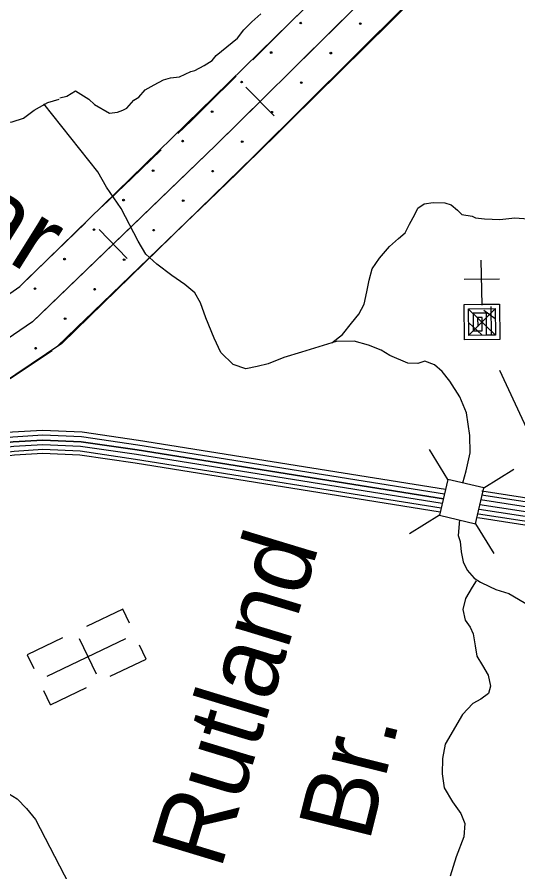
# Model space of a CAD drawing. Extents: x 1788175 to 1969470, y 584502 to 738744.
# Drawn here: x 1830045 to 1833275, y 675723 to 681239 of the extents above; entities that cross this region are included whole.
import ezdxf

# ---------------------------------------------------------------- set-up
doc = ezdxf.new("R2010")
doc.units = 0
for name, color, linetype in [('DESIGN - CONTOURS - Intermediate with optional Text', 7, 'Continuous'), ('DESIGN - DRAINAGE - Bridges and Cross Drains Size Text', 7, 'Continuous'), ('DESIGN - EROSION CONTROL - Devices', 7, 'Continuous'), ('DESIGN - SCRATCH - User 1', 7, 'Continuous'), ('DESIGN - TRANSPORTATION - Text', 7, 'Continuous'), ('DESIGN - UTILITIES - Cable (Overhead) with Text', 7, 'Continuous'), ('DESIGN - UTILITIES - Cable (Underground) with Text', 7, 'Continuous'), ('SURVEY - CONTOURS - Index with Text', 7, 'Continuous'), ('SURVEY - DRAINAGE - Storm Sewer', 7, 'Continuous'), ('SURVEY - TRANSPORTATION - Roads', 7, 'Continuous'), ('SURVEY - VEGETATION - Features with Text', 7, 'Continuous')]:
    doc.layers.add(name, color=color, linetype=linetype)

msp = doc.modelspace()

# ---------------------------------------------------------------- linework, layer by layer
at = {"layer": 'DESIGN - CONTOURS - Intermediate with optional Text'}
for p, q in [((1831520.2, 680786.3), (1831703.1, 680601.5)), ((1830574.6, 679867.8), (1830755, 679680.6))]:
    msp.add_line(p, q, dxfattribs=at)
for points in [[(1832549.9, 681622.3), (1832455.5, 681529.2), (1832080.7, 681158.2)], [(1832455.5, 681529.2), (1831326.7, 680411.9), (1830144, 679272.5)], [(1832080.7, 681158.2), (1831611.6, 680693.9)], [(1831611.6, 680693.9), (1831326.7, 680411.9), (1831140.1, 680232.1)], [(1831140.1, 680232.1), (1830664.8, 679774.2)], [(1830664.8, 679774.2), (1830189.5, 679316.3)], [(1830189.5, 679316.3), (1830144, 679272.5)], [(1830144, 679272.5), (1829896.7, 679105.4), (1829670.2, 679000.9), (1829438.4, 678901.5), (1829279.5, 678835.2), (1829014.6, 678762.3), (1828557.7, 678636.4), (1828200.1, 678503.8)], [(1830144, 679272.5), (1829896.7, 679105.4), (1829670.2, 679000.9), (1829567.2, 678956.7)]]:
    msp.add_lwpolyline(points, dxfattribs=at)
at = {"layer": 'DESIGN - EROSION CONTROL - Devices'}
for centre in [(1831874, 681200.7), (1832258.6, 681196.9), (1831683.6, 681010.2), (1832068.2, 681006.5), (1831493.2, 680819.8), (1831877.8, 680816.1), (1831302.8, 680629.4), (1831687.4, 680625.7), (1831112.4, 680439), (1831497, 680435.3), (1830922, 680248.6), (1831306.5, 680244.9), (1830731.6, 680058.2), (1831116.1, 680054.5), (1830541.2, 679867.8), (1830925.7, 679864.1), (1830350.8, 679677.4), (1830735.3, 679673.6), (1830160.4, 679487), (1830544.9, 679483.2), (1830354.5, 679292.8), (1830164.1, 679102.4)]:
    msp.add_circle(centre, 5.28, dxfattribs=at)
at = {"layer": 'DESIGN - SCRATCH - User 1'}
for points in [[(1828051.6, 678212.3), (1828019.1, 678349.8), (1827696.4, 678509.1), (1827706.5, 678620.5), (1828647.7, 678897.8), (1829209.3, 679038.2), (1829802.2, 679319.2), (1830062.2, 679501.4), (1831313.9, 680722.3), (1833373.9, 682741.1)], [(1833855.7, 682614.3), (1831574.9, 680342.9), (1830332.6, 679131.9), (1829937.4, 678866.5), (1829328.9, 678622), (1828051.6, 678212.3)]]:
    msp.add_lwpolyline(points, dxfattribs=at)
at = {"layer": 'DESIGN - TRANSPORTATION - Text'}
for points in [[(1830544.5, 680674.2), (1830640.7, 680618.5), (1830693.2, 680625.1), (1830725.9, 680638.2), (1830752.2, 680651.3), (1830798.1, 680703.8), (1830830.9, 680723.4), (1830870.2, 680769.3), (1830929.3, 680802.1), (1830988.3, 680834.9), (1831034.2, 680848.1), (1831093.2, 680854.6), (1831165.4, 680887.4), (1831191.6, 680894), (1831250.6, 680926.8), (1831303.1, 680959.6), (1831329.4, 680992.3), (1831467.1, 681103.8), (1831506.4, 681156.3), (1831558.9, 681208.8), (1831617.9, 681261.3)], [(1830320.8, 680718.8), (1830366.2, 680728.3), (1830421.3, 680763.6), (1830506.5, 680710.5), (1830544.5, 680674.2)], [(1829862.8, 680596.1), (1829902.8, 680562.1), (1829950.7, 680554.1), (1830012.7, 680564), (1830086.7, 680585.9), (1830154.7, 680637.8), (1830242.8, 680687.6), (1830316.8, 680709.5)], [(1832920, 678233.1), (1832940.7, 678310.4), (1832968.1, 678426.2), (1832965.5, 678538.3), (1832943.4, 678684.7), (1832900.8, 678789.3), (1832836.1, 678890.2), (1832786.9, 678952.9), (1832737.5, 678995.5), (1832673.9, 679018.3), (1832629.7, 679002.8), (1832565.8, 679005.6), (1832448.5, 679055.1), (1832393, 679089.8), (1832311.5, 679122.8), (1832218, 679147.9), (1832102.1, 679145.3), (1831879.4, 679076), (1831765.1, 679043.3), (1831664.7, 679000.5), (1831592.6, 678983.4), (1831520.5, 678970.3), (1831438.9, 678997.3), (1831357.9, 679074.3), (1831315.1, 679166.9), (1831262.8, 679297.7), (1831228.1, 679396.2), (1831190.9, 679458.7), (1831127.7, 679513.5), (1831042.5, 679572.6), (1830945.5, 679645.8), (1830874.4, 679708.8), (1830825.5, 679793.4), (1830716.3, 680004.9), (1830622.1, 680142.2), (1830565.4, 680241), (1830218.2, 680680.3)], [(1832074.9, 679136.9), (1832142.6, 679190.9), (1832201.4, 679264.2), (1832248.1, 679321.7), (1832282.9, 679387.4), (1832299.8, 679465.2), (1832314.8, 679541.1), (1832335.7, 679614.9), (1832382.5, 679684.4), (1832447.4, 679759.7), (1832505.9, 679811), (1832548.3, 679846.6), (1832575, 679902.3), (1832609.8, 679965.9), (1832630.2, 680005.7), (1832670.5, 680033.2), (1832728.6, 680042.5), (1832804.5, 680041.6), (1832844.3, 680027.1), (1832885.8, 679992.6), (1832913.4, 679966.2), (1832979.2, 679955.4), (1833000.4, 679944.7), (1833059.5, 679938.2), (1833158.8, 679933.2), (1833256.2, 679944.7), (1833341.5, 679938.2)], [(1832897.3, 677994.4), (1832888.9, 677893.5), (1832902.1, 677854.1), (1832908.6, 677788.5), (1832921.7, 677722.9), (1832948, 677670.5), (1832993.9, 677618), (1833033.2, 677591.8), (1833092.3, 677565.5), (1833131.6, 677545.9), (1833216.9, 677519.6), (1833315.3, 677460.6), (1833446.4, 677381.9), (1833505.5, 677375.3), (1833617, 677355.7), (1833662.2, 677339.2)], [(1833005.1, 677600.1), (1832979.3, 677561.3), (1832936.5, 677487.7), (1832919.6, 677415.9), (1832934.7, 677347.6), (1832968.1, 677303.2), (1832985.5, 677258.9), (1832998.6, 677182.7), (1833009.7, 677114.5), (1833046.9, 677054), (1833082.1, 676991.5), (1833097.2, 676921.3), (1833084.6, 676873.4), (1833036.2, 676838), (1832983.9, 676810.6), (1832917.1, 676739.3), (1832804.8, 676546.5), (1832789.7, 676454.6), (1832786.5, 676356.6), (1832799.3, 676264.3), (1832854.1, 676175.6), (1832907.1, 676098.9), (1832932.3, 676034.5), (1832927.2, 675948.5), (1832875.7, 675819), (1832838.2, 675695.3)]]:
    msp.add_lwpolyline(points, dxfattribs=at)
at = {"layer": 'DESIGN - UTILITIES - Cable (Overhead) with Text'}
msp.add_line((1833446.4, 678337.8), (1833158.3, 678958.5), dxfattribs=at)
at = {"layer": 'DESIGN - UTILITIES - Cable (Underground) with Text'}
for p, q in [((1833156.6, 679547.6), (1832928.6, 679545)), ((1830727, 677418.9), (1830491.7, 677306.5)), ((1830770, 677328.9), (1830727.3, 677418.3)), ((1830337.4, 677232.9), (1830110.5, 677124.6)), ((1830556.5, 676998.2), (1830447.3, 677227)), ((1830877, 677095.6), (1830834, 677185.6)), ((1830110.5, 677124.5), (1830152.8, 677035.8)), ((1830645.2, 676985.1), (1830876.9, 677095.7)), ((1830260.3, 676801.5), (1830217.4, 676891.3)), ((1830260.3, 676801.3), (1830493.3, 676912.5))]:
    msp.add_line(p, q, dxfattribs=at)
for points in [[(1833036.8, 679670.1), (1833042.5, 679379.7)], [(1833042.4, 679390.6), (1833042.4, 679385.6), (1833156.5, 679386.9), (1833159.1, 679158.8), (1832931, 679156.2), (1832928.4, 679384.3), (1833099.5, 679386.2), (1833099.5, 679382.2)], [(1833130, 679358.1), (1832957.1, 679184.1)], [(1833099.6, 679372), (1833101.7, 679186.7), (1832959.2, 679185), (1832957.2, 679356.1), (1833128.3, 679358.1), (1833130.3, 679187), (1833073.2, 679186.4), (1833071.6, 679328.9), (1832986.1, 679327.9), (1832987.4, 679213.9), (1833044.4, 679214.5), (1833043.4, 679300.1), (1833014.9, 679299.7), (1833015.6, 679242.7)], [(1832958, 679353.2), (1833129.1, 679189)], [(1833054.4, 679348.5), (1833127.9, 679293.9)], [(1832959.1, 679265.8), (1833041.6, 679188)], [(1830744.1, 677226.6), (1830236, 676984)]]:
    msp.add_lwpolyline(points, dxfattribs=at)
at = {"layer": 'SURVEY - CONTOURS - Index with Text'}
for points in [[(1832808.7, 678190.2), (1830828, 678507.6), (1830463.6, 678560.5), (1830209.6, 678571.8), (1830014.3, 678559.8), (1829810.8, 678533.8), (1829657.7, 678507.1), (1829520.2, 678475.9), (1829344.9, 678425.2), (1829024.9, 678320.6), (1828162.2, 678036.8), (1826410.7, 677459.5)], [(1832801.6, 678159.9), (1830823.4, 678476.9), (1830460.6, 678529.6), (1830209.8, 678540.8), (1830017.2, 678528.9), (1829815.4, 678503.1), (1829663.8, 678476.7), (1829527.9, 678445.9), (1829354.1, 678395.5), (1829034.6, 678291.1), (1828171.9, 678007.3), (1826420.5, 677430.1)], [(1832794.5, 678129.7), (1830818.7, 678446.3), (1830457.7, 678498.7), (1830210.1, 678509.7), (1830020.2, 678498), (1829820, 678472.4), (1829669.9, 678446.2), (1829535.6, 678415.8), (1829363.2, 678365.9), (1829044.2, 678261.7), (1828181.6, 677977.9), (1826430.2, 677400.6)], [(1826430.2, 677400.6), (1828181.6, 677977.9), (1829044.2, 678261.7), (1829363.2, 678365.9), (1829535.6, 678415.8), (1829669.9, 678446.2), (1829820, 678472.4), (1830020.2, 678498), (1830210.1, 678509.7), (1830457.7, 678498.7), (1830818.7, 678446.3), (1832794.5, 678129.7)], [(1832787.3, 678099.4), (1830814, 678415.7), (1830454.8, 678467.8), (1830210.4, 678478.7), (1830023.1, 678467.2), (1829824.7, 678441.8), (1829676, 678415.8), (1829543.4, 678385.8), (1829372.3, 678336.3), (1829053.9, 678232.2), (1828191.3, 677948.5), (1826440, 677371.2)], [(1832780.2, 678069.2), (1830809.3, 678385), (1830451.9, 678436.9), (1830210.6, 678447.7), (1830026, 678436.3), (1829829.3, 678411.1), (1829682.1, 678385.4), (1829551.1, 678355.8), (1829381.5, 678306.6), (1829063.5, 678202.8), (1828201, 677919), (1826449.7, 677341.8)], [(1832774.5, 678045.1), (1830805.6, 678360.6), (1830449.5, 678412.3), (1830210.8, 678422.9), (1830028.3, 678411.7), (1829833, 678386.7), (1829686.9, 678361.2), (1829557.3, 678331.8), (1829388.7, 678283), (1829071.2, 678179.3), (1828208.7, 677895.5), (1826457.5, 677318.3)], [(1840193.2, 676511), (1838788.9, 676664.8), (1838387.5, 676707.4), (1838078.8, 676767.8), (1837773.6, 676823.6), (1837252, 676975.2), (1837029.1, 677053.3), (1836103.3, 677443.1), (1835741, 677601.7), (1835601.7, 677659.8), (1835331.4, 677740.4), (1835063.3, 677808.9), (1834522.7, 677928.5), (1833728.5, 678047.7), (1833039.2, 678153.7)], [(1840195.7, 676536.6), (1838791.7, 676690.3), (1838391.4, 676732.9), (1838083.6, 676793.1), (1837779.6, 676848.7), (1837259.9, 676999.7), (1837038.3, 677077.3), (1836113.4, 677466.7), (1835751.1, 677625.4), (1835610.3, 677684.1), (1835338.3, 677765.2), (1835069.3, 677833.9), (1834527.4, 677953.8), (1833732.3, 678073.1), (1833043.1, 678179.1)], [(1840187.2, 676449.3), (1838782.3, 676603.1), (1838378.3, 676646.1), (1838067.3, 676706.9), (1837759.4, 676763.2), (1837233.1, 676916.1), (1837006.8, 676995.4), (1836078.8, 677386.1), (1835716.6, 677544.7), (1835580.8, 677601.3), (1835314.9, 677680.6), (1835048.9, 677748.6), (1834511.4, 677867.5), (1833719.2, 677986.4), (1833029.7, 678092.4)], [(1840187.2, 676449.3), (1838782.3, 676603.1), (1838378.3, 676646.1), (1838067.3, 676706.9), (1837759.4, 676763.2), (1837233.1, 676916.1), (1837006.8, 676995.4), (1836078.8, 677386.1), (1835716.6, 677544.7), (1835580.8, 677601.3), (1835314.9, 677680.6), (1835048.9, 677748.6), (1834511.4, 677867.5), (1833719.2, 677986.4), (1833029.7, 678092.4)], [(1840190.2, 676480.1), (1838785.6, 676634), (1838382.9, 676676.7), (1838073, 676737.3), (1837766.5, 676793.4), (1837242.6, 676945.6), (1837017.9, 677024.3), (1836091, 677414.6), (1835728.8, 677573.2), (1835591.3, 677630.6), (1835323.1, 677710.5), (1835056.1, 677778.7), (1834517, 677898), (1833723.8, 678017.1), (1833034.4, 678123)], [(1840181.2, 676387.6), (1838775.6, 676541.5), (1838369.1, 676584.7), (1838055.8, 676646), (1837745.1, 676702.8), (1837214.2, 676857), (1836984.5, 676937.5), (1836054.3, 677329.2), (1835692.3, 677487.7), (1835560, 677542.9), (1835298.3, 677620.9), (1835034.5, 677688.3), (1834500.1, 677806.5), (1833709.9, 677925.1), (1833020.3, 678031.1)], [(1840184.2, 676418.4), (1838778.9, 676572.3), (1838373.7, 676615.4), (1838061.5, 676676.4), (1837752.2, 676733), (1837223.7, 676886.6), (1836995.6, 676966.5), (1836066.6, 677357.7), (1835704.5, 677516.2), (1835570.4, 677572.1), (1835306.6, 677650.7), (1835041.7, 677718.4), (1834505.7, 677837), (1833714.5, 677955.8), (1833025, 678061.7)], [(1840178.8, 676363), (1838773, 676516.9), (1838365.4, 676560.2), (1838051.2, 676621.7), (1837739.4, 676678.7), (1837206.7, 676833.5), (1836975.6, 676914.4), (1836044.6, 677306.5), (1835682.6, 677465), (1835551.7, 677519.5), (1835291.7, 677597), (1835028.8, 677664.2), (1834495.5, 677782.2), (1833706.1, 677900.7), (1833016.6, 678006.7)]]:
    msp.add_lwpolyline(points, dxfattribs=at)
at = {"layer": 'SURVEY - DRAINAGE - Storm Sewer'}
for p, q in [((1832824.1, 678255.7), (1832704.6, 678448.8)), ((1833055.4, 678201.3), (1833248.5, 678320.9)), ((1832769.7, 678024.4), (1832576.6, 677904.9)), ((1833000.9, 677970), (1833120.5, 677776.9))]:
    msp.add_line(p, q, dxfattribs=at)
msp.add_lwpolyline([(1832769.7, 678024.4), (1833000.9, 677970), (1833055.4, 678201.3), (1832824.1, 678255.7)], close=True, dxfattribs=at)
at = {"layer": 'SURVEY - TRANSPORTATION - Roads'}
msp.add_lwpolyline([(1829202.5, 676394), (1829655.7, 676329.8), (1829777, 676302.6), (1829841, 676293.8), (1829878, 676279.4), (1829900.4, 676274.5), (1829914.8, 676268.2), (1829941.6, 676256.4), (1829964.4, 676243.3), (1829990.4, 676228.5), (1830044.5, 676193.7), (1830105, 676132), (1830162.8, 676061), (1830347.5, 675703.7), (1830531.5, 675360.5), (1830630.5, 675169), (1830678.1, 675081.3), (1830704.9, 675026.9), (1830719, 674985.1), (1830730.4, 674958.3), (1830736.4, 674919.1), (1830736.7, 674890.7), (1830733.2, 674838.9), (1830725.5, 674725)], dxfattribs=at)
at = {"layer": 'SURVEY - VEGETATION - Features with Text'}
for points in [[(1830300.1, 679110.5), (1831483.9, 680250.9), (1832613.6, 681369.1)], [(1831939.6, 681335.2), (1831752, 681149.5)], [(1832243.1, 681002.4), (1832430.7, 681188.1)], [(1831752, 681149.5), (1831564.4, 680963.7)], [(1832055.5, 680816.7), (1832243.1, 681002.4)], [(1831457.8, 680858.2), (1831270.2, 680672.5)], [(1831270.2, 680672.5), (1831169.5, 680572.9), (1831081.6, 680487.8)], [(1831761.3, 680525.4), (1831948.9, 680711.2)], [(1831573.6, 680339.7), (1831761.3, 680525.4)], [(1830973.7, 680383.5), (1830784, 680199.9)], [(1831276.7, 680051.3), (1831466.8, 680234.4)], [(1830784, 680199.9), (1830594.3, 680016.4)], [(1831086.5, 679868.1), (1831276.7, 680051.3)], [(1830486.5, 679912.1), (1830296.7, 679728.5)], [(1830788.4, 679580.9), (1830978.5, 679764)], [(1830296.7, 679728.5), (1830107, 679545)], [(1830598.3, 679397.7), (1830788.4, 679580.9)], [(1830300.1, 679110.5), (1830490.3, 679293.6)], [(1830270, 679086.1), (1830007.5, 678908.7), (1829761.7, 678795.3), (1829526.1, 678694.2), (1829352.9, 678622), (1829074.3, 678545.4), (1828040.1, 678203.9)], [(1830270, 679086.1), (1830051.2, 678938.3)]]:
    msp.add_lwpolyline(points, dxfattribs=at)

# ---------------------------------------------------------------- texts
at = {"layer": 'DESIGN - DRAINAGE - Bridges and Cross Drains Size Text'}
for s, rotation, p in [('Cedar', 327.9475, (1828689, 680472.4)), ('Rutland', 73.1252, (1831357.2, 675729.6)), ('Br.', 76.0129, (1832315.5, 675907.7))]:
    msp.add_text(s, height=475, rotation=rotation, dxfattribs=at).set_placement(p)

doc.saveas('drawing.dxf')
